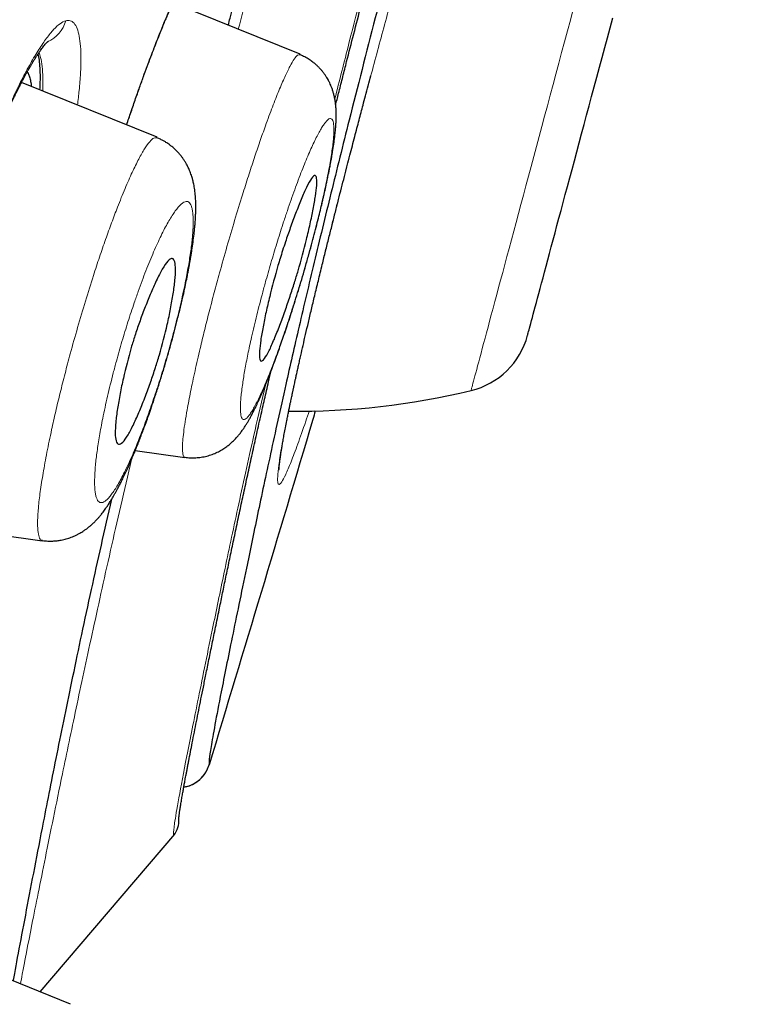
# Model space of a CAD drawing. Header units: millimetres. Extents: x 8 to 428, y 12 to 633.
# Tile 636 of 656: x 408 to 415, y 549 to 558. Entities that reach past the tile are written whole.
import ezdxf

# ---------------------------------------------------------------- set-up
doc = ezdxf.new("R2010")
doc.units = ezdxf.units.MM

msp = doc.modelspace()

# ---------------------------------------------------------------- linework, layer by layer
at = {"color": 7, "linetype": 'Continuous', "lineweight": 30}
for p, q in [((410.8807, 557.7297), (409.6969, 558.208)), ((409.5506, 556.9553), (408.2871, 557.4658)), ((409.3457, 554.0365), (409.8087, 553.9714)), ((407.5803, 553.3227), (408.4806, 553.1961)), ((410.0346, 551.1104), (410.0347, 551.1121)), ((408.4598, 548.9957), (409.7135, 550.465)), ((408.7444, 548.8807), (407.629, 549.3314)), ((408.7445, 548.8807), (408.4598, 548.9957))]:
    msp.add_line(p, q, dxfattribs=at)
at = {"color": 8, "linetype": 'Continuous', "lineweight": 0, "flags": 128}
msp.add_lwpolyline([(413.4248, 558.1492), (413.3976, 558.0477), (413.3705, 557.9464), (413.3434, 557.8455), (413.3165, 557.7449), (413.2896, 557.6447), (413.2629, 557.5451), (413.2364, 557.4461), (413.21, 557.3477), (413.1839, 557.2501), (413.1579, 557.1532), (413.1322, 557.0573), (413.1067, 556.9623), (413.0816, 556.8683), (413.0567, 556.7754), (413.0321, 556.6837), (413.0078, 556.5932), (412.9839, 556.504), (412.9604, 556.4161), (412.9372, 556.3297), (412.9144, 556.2447), (412.8921, 556.1613), (412.8702, 556.0795), (412.8487, 555.9994), (412.8277, 555.9209), (412.8072, 555.8443), (412.7871, 555.7695), (412.7676, 555.6966), (412.7486, 555.6257), (412.7301, 555.5567), (412.7122, 555.4898), (412.6948, 555.425), (412.678, 555.3624), (412.6618, 555.3019), (412.6462, 555.2437), (412.6312, 555.1878), (412.6168, 555.1342), (412.6031, 555.0829), (412.59, 555.034), (412.5776, 554.9876), (412.5658, 554.9437), (412.5547, 554.9022), (412.5443, 554.8633), (412.5345, 554.8269), (412.5255, 554.7931), (412.5171, 554.762), (412.5095, 554.7334), (412.5025, 554.7075), (412.4963, 554.6843), (412.4908, 554.6638), (412.486, 554.646), (412.482, 554.6309), (412.4787, 554.6185), (412.4761, 554.6089), (412.4742, 554.602), (412.4731, 554.5979), (412.4728, 554.5965), (412.4728, 554.5965)], dxfattribs=at)
at = {"color": 7, "linetype": 'Continuous', "lineweight": 30, "flags": 128}
for points in [[(412.9994, 555.1107), (412.9998, 555.1121), (413.0009, 555.1162), (413.0027, 555.1231), (413.0053, 555.1328), (413.0086, 555.1452), (413.0127, 555.1603), (413.0175, 555.1781), (413.023, 555.1987), (413.0292, 555.2219), (413.0362, 555.2478), (413.0438, 555.2764), (413.0521, 555.3075), (413.0612, 555.3412), (413.0709, 555.3776), (413.0813, 555.4164), (413.0924, 555.4577), (413.1041, 555.5015), (413.1165, 555.5477), (413.1295, 555.5963), (413.1432, 555.6472), (413.1574, 555.7004), (413.1723, 555.7558), (413.1877, 555.8135), (413.2038, 555.8732), (413.2203, 555.9351), (413.2375, 555.999), (413.2551, 556.0649), (413.2733, 556.1328), (413.292, 556.2025), (413.3111, 556.2739), (413.3308, 556.3472), (413.3508, 556.4221), (413.3713, 556.4986), (413.3923, 556.5767), (413.4136, 556.6562), (413.4353, 556.7371), (413.4573, 556.8194), (413.4797, 556.9029), (413.5024, 556.9877), (413.5254, 557.0735), (413.5487, 557.1604), (413.5722, 557.2482), (413.596, 557.3369), (413.62, 557.4264), (413.6442, 557.5167), (413.6685, 557.6076), (413.693, 557.6991), (413.7177, 557.791), (413.7424, 557.8834), (413.7673, 557.9761), (413.7922, 558.069)], [(412.9994, 555.1107), (412.9998, 555.1121), (413.0009, 555.1162), (413.0027, 555.1231), (413.0053, 555.1328), (413.0086, 555.1452), (413.0127, 555.1603), (413.0175, 555.1781), (413.023, 555.1987), (413.0292, 555.2219), (413.0362, 555.2478), (413.0438, 555.2764), (413.0522, 555.3075), (413.0612, 555.3412), (413.0709, 555.3776), (413.0813, 555.4164), (413.0924, 555.4577), (413.1041, 555.5015), (413.1165, 555.5477), (413.1295, 555.5963), (413.1432, 555.6472), (413.1574, 555.7004), (413.1723, 555.7558), (413.1877, 555.8135), (413.2038, 555.8732), (413.2203, 555.9351), (413.2375, 555.999), (413.2551, 556.0649), (413.2733, 556.1328), (413.292, 556.2025), (413.3111, 556.2739), (413.3308, 556.3472), (413.3508, 556.4221), (413.3713, 556.4986), (413.3923, 556.5767), (413.4136, 556.6562), (413.4353, 556.7371), (413.4573, 556.8194), (413.4797, 556.9029), (413.5024, 556.9877), (413.5254, 557.0735), (413.5487, 557.1604), (413.5722, 557.2482), (413.596, 557.3369), (413.62, 557.4264), (413.6442, 557.5167), (413.6685, 557.6076), (413.693, 557.6991), (413.7177, 557.791), (413.7424, 557.8834), (413.7673, 557.9761), (413.7922, 558.069)]]:
    msp.add_lwpolyline(points, dxfattribs=at)
at = {"color": 8, "linetype": 'Continuous', "lineweight": 0}
msp.add_arc((408.414, 558.1167), 0.2947, 293.16171, 345.20861, dxfattribs=at)
at = {"color": 7, "linetype": 'Continuous', "lineweight": 30}
for centre, radius, start, end in [((412.3028, 555.2974), 0.7212, 283.63186, 344.99844), ((410.8573, 561.2578), 6.8544, 269.31286, 283.63186), ((409.7474, 551.1972), 0.3, 279.83813, 343.17388), ((409.5525, 550.5844), 0.2, 319.52541, 5.738)]:
    msp.add_arc(centre, radius, start, end, dxfattribs=at)
for points, knots in [([(420.0143, 629.605), (420.0135, 629.6026), (420.0118, 629.5977), (419.9709, 629.469), (419.8775, 629.1474), (419.7217, 628.5799), (419.4964, 627.7522), (419.1985, 626.6706), (418.8245, 625.2999), (418.4108, 623.7794), (417.9767, 622.177), (417.5463, 620.5796), (417.0505, 618.7242), (416.485, 616.5797), (415.861, 614.1638), (415.1535, 611.4), (414.3718, 608.3235), (413.5264, 604.979), (412.6735, 601.595), (411.8176, 598.1974), (410.6798, 593.6743), (409.2516, 588.0183), (407.5364, 581.2404), (405.8196, 574.4916), (404.1039, 567.7616), (402.4119, 561.181), (400.7487, 554.7281), (399.1155, 548.4035), (397.707, 542.9442), (396.5243, 538.3599), (395.5675, 534.6468), (394.6152, 530.9454), (394.0005, 528.5446), (393.6916, 527.3385)], [0, 0, 0, 0, 0.030104, 0.061035, 0.09217, 0.123409, 0.154679, 0.185995, 0.217455, 0.249147, 0.270468, 0.291994, 0.313775, 0.335843, 0.357877, 0.379688, 0.405541, 0.431088, 0.456365, 0.481427, 0.506312, 0.555772, 0.604988, 0.653967, 0.702726, 0.751547, 0.797345, 0.843352, 0.889543, 0.91688, 0.944369, 0.972053, 1, 1, 1, 1]), ([(421.3749, 627.6784), (421.3742, 627.6754), (421.3726, 627.6691), (421.3344, 627.5379), (421.2451, 627.214), (421.1055, 626.6851), (420.9237, 625.9951), (420.7116, 625.1986), (420.4537, 624.2312), (420.147, 623.0747), (419.8031, 621.7801), (419.4259, 620.3572), (419.0212, 618.8254), (418.5979, 617.2161), (418.1697, 615.5695), (417.7521, 613.9425), (417.3069, 612.1961), (416.7872, 610.152), (416.1906, 607.8004), (415.5185, 605.149), (414.8321, 602.4406), (414.1356, 599.6965), (413.4321, 596.9301), (412.4894, 593.2246), (411.2999, 588.5722), (409.865, 582.9758), (408.4243, 577.3788), (406.9794, 571.7865), (405.5324, 566.1975), (404.1546, 560.907), (402.8521, 555.9116), (401.6245, 551.2139), (400.3974, 546.5215), (399.3255, 542.4223), (398.4087, 538.9182), (397.647, 536.0043), (396.8922, 533.114), (396.1463, 530.251), (395.6649, 528.3911), (395.4239, 527.4603)], [0, 0, 0, 0, 0.027802, 0.059104, 0.090443, 0.121803, 0.146902, 0.172005, 0.197113, 0.222239, 0.247392, 0.268376, 0.289385, 0.31042, 0.326215, 0.342014, 0.357809, 0.373592, 0.394608, 0.4156, 0.436565, 0.457508, 0.478426, 0.499323, 0.541077, 0.582794, 0.624472, 0.666101, 0.707702, 0.749322, 0.784323, 0.819351, 0.854402, 0.889475, 0.911535, 0.933614, 0.955715, 0.977839, 1, 1, 1, 1]), ([(399.1003, 541.1594), (399.1007, 541.1608), (399.1268, 541.2613), (399.1786, 541.4604), (399.2555, 541.7557), (399.3317, 542.0487), (399.4074, 542.3393), (399.4823, 542.6274), (399.5562, 542.9113), (399.6255, 543.1778), (399.6899, 543.4255), (399.7495, 543.6546), (399.8073, 543.8769), (399.8634, 544.0925), (399.9188, 544.3052), (399.9748, 544.52), (400.0324, 544.7414), (400.0932, 544.9745), (400.157, 545.2195), (400.2241, 545.4768), (400.2934, 545.7426), (400.3643, 546.0146), (400.4359, 546.2891), (400.5293, 546.6472), (400.6438, 547.0861), (400.7788, 547.6037), (400.9122, 548.1148), (401.0445, 548.6222), (401.2191, 549.2911), (401.4362, 550.1232), (401.7125, 551.1817), (402.0053, 552.304), (402.3148, 553.49), (402.6316, 554.7047), (402.9558, 555.948), (403.2873, 557.2199), (403.6187, 558.4921), (403.9499, 559.7645), (404.3195, 561.1854), (404.7275, 562.7546), (405.1735, 564.4721), (405.6189, 566.1897), (406.0634, 567.9076), (406.5068, 569.6259), (406.9178, 571.2216), (407.2967, 572.6947), (407.6436, 574.0451), (407.9903, 575.3956), (408.3368, 576.7461), (408.683, 578.0965), (409.0126, 579.3826), (409.3254, 580.6043), (409.6215, 581.7615), (409.9174, 582.9186), (410.213, 584.0753), (410.5083, 585.2316), (410.8034, 586.3875), (411.0845, 587.4893), (411.267, 588.2053), (411.3515, 588.5366)], [0, 0, 0, 0, 0.0000887, 0.0064328, 0.0127225, 0.0189577, 0.0251385, 0.0312647, 0.0373286, 0.043232, 0.0482416, 0.0531056, 0.0578242, 0.0623972, 0.0668392, 0.0713722, 0.0760709, 0.0809354, 0.0862094, 0.0916658, 0.0973046, 0.1031208, 0.1089617, 0.1147568, 0.1258902, 0.1368501, 0.1476365, 0.1583443, 0.1690523, 0.1900857, 0.2111191, 0.2361588, 0.2611987, 0.2862382, 0.3130668, 0.3398952, 0.3667252, 0.3935575, 0.4203892, 0.4565978, 0.492802, 0.5290059, 0.5652103, 0.6014165, 0.6376228, 0.6660707, 0.6945185, 0.7229664, 0.7514147, 0.7798636, 0.8083129, 0.8326979, 0.857083, 0.8814681, 0.9058532, 0.9302382, 0.9546235, 0.9790085, 1, 1, 1, 1]), ([(415.9943, 575.559), (415.9747, 575.4821), (415.877, 575.0993), (415.6954, 574.3602), (415.4524, 573.3597), (415.1667, 572.1706), (414.8382, 570.8039), (414.4654, 569.2632), (414.0878, 567.7232), (413.7033, 566.184), (413.3091, 564.6464), (412.9083, 563.1115), (412.5048, 561.582), (412.1468, 560.2291), (411.8378, 559.0559), (411.5798, 558.0653), (411.3548, 557.1852), (411.1661, 556.4269), (411.0103, 555.7843), (410.8694, 555.1867), (410.7316, 554.5829), (410.6025, 553.9946), (410.4823, 553.4297), (410.3616, 552.8489), (410.2441, 552.2769), (410.1482, 551.7993), (410.0847, 551.4694), (410.0486, 551.2636), (410.0334, 551.152), (410.0328, 551.1121), (410.034, 551.1109), (410.0346, 551.1104)], [0, 0, 0, 0, 0.007547, 0.037572, 0.067717, 0.097936, 0.143109, 0.188186, 0.233265, 0.278365, 0.323518, 0.368664, 0.413687, 0.458583, 0.488664, 0.518844, 0.548916, 0.571466, 0.594074, 0.616697, 0.639285, 0.669394, 0.6996, 0.729808, 0.774992, 0.820286, 0.856413, 0.89227, 0.928082, 0.963993, 1, 1, 1, 1]), ([(411.2125, 557.2584), (411.2132, 557.2609), (411.2184, 557.2816), (411.2289, 557.3232), (411.2446, 557.3849), (411.2615, 557.4513), (411.279, 557.5202), (411.2968, 557.5899), (411.3306, 557.7221), (411.3813, 557.9199), (411.4502, 558.1869), (411.5191, 558.4527), (411.587, 558.714), (411.653, 558.9664), (411.7184, 559.2163), (411.783, 559.4624), (411.8467, 559.7044), (411.9179, 559.9746), (411.9967, 560.2731), (412.0834, 560.6016), (412.1699, 560.9288), (412.2564, 561.2566), (412.3432, 561.585), (412.4465, 561.9767), (412.5665, 562.4317), (412.7028, 562.9502), (412.8541, 563.528), (413.0039, 564.102), (413.1077, 564.5032), (413.1514, 564.6723)], [0, 0, 0, 0, 0.001086, 0.00893, 0.017835, 0.027511, 0.037292, 0.04715, 0.057087, 0.093215, 0.130339, 0.168447, 0.203246, 0.237826, 0.271792, 0.305122, 0.337798, 0.369799, 0.414337, 0.45812, 0.501896, 0.545689, 0.589504, 0.633348, 0.702282, 0.771243, 0.840229, 0.932652, 1, 1, 1, 1]), ([(410.212, 557.9999), (410.2176, 558.0219), (410.3248, 558.4393), (410.5986, 559.4781), (411.0304, 561.1069), (411.4906, 562.8292), (411.7835, 563.9374), (411.9138, 564.4306)], [0, 0, 0, 0, 0.010704, 0.202476, 0.487625, 0.771976, 1, 1, 1, 1]), ([(409.266, 557.0703), (409.2799, 557.1115), (409.3079, 557.1948), (409.3497, 557.316), (409.3907, 557.4319), (409.4295, 557.5395), (409.4656, 557.6375), (409.4991, 557.7263), (409.5299, 557.8064), (409.5581, 557.878), (409.5837, 557.9419), (409.6068, 557.9983), (409.6275, 558.0478), (409.6457, 558.0908), (409.6617, 558.1281), (409.6762, 558.1613), (409.6874, 558.1866), (409.696, 558.2058), (409.7027, 558.2208), (409.7106, 558.2383), (409.7203, 558.2594), (409.7318, 558.2843), (409.7458, 558.3143), (409.7616, 558.3473), (409.7781, 558.3809), (409.7934, 558.4116), (409.8097, 558.4434), (409.8265, 558.4752), (409.8435, 558.5064), (409.8589, 558.5335), (409.873, 558.5576), (409.8858, 558.5784), (409.8955, 558.5937), (409.9031, 558.6051), (409.9092, 558.614), (409.9156, 558.6231), (409.9216, 558.6313), (409.9262, 558.6372), (409.9293, 558.641), (409.9315, 558.6437), (409.9329, 558.6453), (409.9328, 558.6453), (409.9321, 558.6448), (409.9312, 558.644), (409.931, 558.6438)], [0, 0, 0, 0, 0.047979, 0.096942, 0.144875, 0.190046, 0.232461, 0.272128, 0.30907, 0.343314, 0.374862, 0.403712, 0.429862, 0.453307, 0.474043, 0.49265, 0.510796, 0.519141, 0.527647, 0.538405, 0.5519, 0.568129, 0.587093, 0.612456, 0.637322, 0.660899, 0.683183, 0.714485, 0.742919, 0.770195, 0.79694, 0.823015, 0.846796, 0.860081, 0.875443, 0.893462, 0.913219, 0.931408, 0.943034, 0.953753, 0.965362, 0.980745, 0.995492, 1, 1, 1, 1]), ([(407.8894, 556.5337), (407.8916, 556.5399), (407.8973, 556.5553), (407.9044, 556.5743), (407.9105, 556.5909), (407.9152, 556.6033), (407.9209, 556.6186), (407.9283, 556.6382), (407.9373, 556.662), (407.9495, 556.6941), (407.9653, 556.7352), (407.9851, 556.7861), (408.0079, 556.8437), (408.0333, 556.907), (408.0602, 556.9725), (408.0871, 557.0364), (408.1126, 557.0959), (408.1388, 557.1556), (408.1653, 557.2146), (408.1917, 557.2719), (408.2157, 557.3225), (408.2372, 557.367), (408.2565, 557.406), (408.2741, 557.4408), (408.2899, 557.4713), (408.3044, 557.4988), (408.318, 557.5244), (408.3323, 557.5506), (408.3478, 557.5785), (408.3644, 557.6075), (408.3813, 557.6364), (408.3981, 557.6642), (408.4152, 557.6916), (408.432, 557.7176), (408.4482, 557.7418), (408.4631, 557.7631), (408.4769, 557.7819), (408.4901, 557.7992), (408.5029, 557.8151), (408.5132, 557.827), (408.5207, 557.8352), (408.5258, 557.8406), (408.5304, 557.8452), (408.5345, 557.8491), (408.5373, 557.8516), (408.5384, 557.8525), (408.5382, 557.8523), (408.5382, 557.8523)], [0, 0, 0, 0, 0.008211, 0.020724, 0.02573, 0.03071, 0.037667, 0.046649, 0.057655, 0.070684, 0.091295, 0.115521, 0.143352, 0.174777, 0.20919, 0.242642, 0.274412, 0.304525, 0.341183, 0.375074, 0.406198, 0.434554, 0.460137, 0.483437, 0.505939, 0.525055, 0.54365, 0.563606, 0.58626, 0.61138, 0.637213, 0.66339, 0.68981, 0.71911, 0.747158, 0.774084, 0.80017, 0.825988, 0.855077, 0.886284, 0.902699, 0.918589, 0.936901, 0.957805, 0.979469, 0.999568, 1, 1, 1, 1]), ([(408.4585, 557.3965), (408.4599, 557.4214), (408.4631, 557.4811), (408.4628, 557.5622), (408.4581, 557.6407), (408.451, 557.6975), (408.4438, 557.7233), (408.4415, 557.7317)], [0, 0, 0, 0, 0.168478, 0.40431, 0.642164, 0.883387, 1, 1, 1, 1]), ([(409.8092, 553.9747), (409.8258, 553.9728), (409.8591, 553.969), (409.9101, 553.9695), (409.9613, 553.9748), (410.0122, 553.9852), (410.062, 554.0006), (410.1094, 554.0206), (410.152, 554.0435), (410.1886, 554.0673), (410.2201, 554.0914), (410.2479, 554.1154), (410.274, 554.1408), (410.2986, 554.1679), (410.3207, 554.1946), (410.3413, 554.222), (410.3604, 554.2497), (410.3774, 554.276), (410.3929, 554.3017), (410.4078, 554.3275), (410.4229, 554.3549), (410.4384, 554.3842), (410.4536, 554.4143), (410.4673, 554.4424), (410.4799, 554.4689), (410.4934, 554.498), (410.5092, 554.5328), (410.528, 554.5759), (410.5486, 554.6244), (410.5702, 554.6769), (410.5942, 554.7368), (410.6203, 554.8041), (410.6484, 554.8789), (410.6749, 554.9517), (410.7003, 555.0233), (410.7251, 555.095), (410.7511, 555.1717), (410.7783, 555.2538), (410.8065, 555.341), (410.8357, 555.4334), (410.8656, 555.5308), (410.8963, 555.6328), (410.9274, 555.7392), (410.9579, 555.8466), (410.9866, 555.951), (411.0126, 556.0485), (411.0358, 556.138), (411.0562, 556.2192), (411.074, 556.2922), (411.0877, 556.3505), (411.0983, 556.3959), (411.1061, 556.4304), (411.1132, 556.4622), (411.1202, 556.494), (411.1278, 556.5291), (411.1364, 556.57), (411.1448, 556.6109), (411.1527, 556.6508), (411.16, 556.6885), (411.1672, 556.727), (411.1738, 556.7638), (411.1794, 556.7962), (411.1839, 556.8233), (411.1874, 556.8457), (411.1914, 556.8715), (411.196, 556.903), (411.2012, 556.9408), (411.2052, 556.9743), (411.2084, 557.0036), (411.2108, 557.0277), (411.2126, 557.0496), (411.214, 557.0678), (411.2151, 557.0854), (411.2162, 557.1051), (411.217, 557.1277), (411.2174, 557.1508), (411.2174, 557.1746), (411.2169, 557.1983), (411.2157, 557.2219), (411.2143, 557.241), (411.2128, 557.2561), (411.2114, 557.2685), (411.2095, 557.2834), (411.2067, 557.3018), (411.203, 557.3217), (411.1989, 557.3408), (411.1937, 557.3617), (411.1866, 557.3868), (411.1769, 557.415), (411.1669, 557.4398), (411.1582, 557.4592), (411.1497, 557.4764), (411.1405, 557.4936), (411.1286, 557.514), (411.1141, 557.5363), (411.1003, 557.5553), (411.0889, 557.5697), (411.0796, 557.5809), (411.0668, 557.5954), (411.0494, 557.6135), (411.0266, 557.6348), (410.9989, 557.6576), (410.9648, 557.6815), (410.9244, 557.7055), (410.8943, 557.7186), (410.8786, 557.7255)], [0, 0, 0, 0, 0.0099208, 0.0199783, 0.0301292, 0.0403275, 0.0505258, 0.0606326, 0.0705761, 0.080219, 0.0886558, 0.0969056, 0.1066469, 0.1161558, 0.1255684, 0.1365157, 0.1467556, 0.1565762, 0.1662494, 0.1755926, 0.1852026, 0.1963574, 0.2067793, 0.2161922, 0.2244972, 0.2325159, 0.2439476, 0.2567591, 0.270903, 0.2852666, 0.2993558, 0.3173933, 0.3349714, 0.3521007, 0.3666111, 0.3817882, 0.3976779, 0.4142843, 0.4316114, 0.4496631, 0.4684431, 0.4879559, 0.5082081, 0.5291203, 0.5492529, 0.5681064, 0.5856883, 0.6019574, 0.6168669, 0.6304302, 0.6384087, 0.6458409, 0.652728, 0.659261, 0.6669421, 0.6760997, 0.6867426, 0.6949271, 0.7038231, 0.7134353, 0.7228641, 0.731115, 0.7381816, 0.744059, 0.7490454, 0.7591277, 0.7701528, 0.7814509, 0.7886385, 0.7963864, 0.8033751, 0.8090683, 0.8136889, 0.8198682, 0.8275728, 0.8352689, 0.8422863, 0.8505299, 0.8578424, 0.8645003, 0.8680631, 0.8715578, 0.8756637, 0.8807518, 0.8867479, 0.8921502, 0.8964339, 0.903438, 0.9108425, 0.9170337, 0.9218535, 0.9251529, 0.9292161, 0.9341185, 0.9398596, 0.9457521, 0.9487199, 0.9511295, 0.9545513, 0.959966, 0.9657036, 0.9726478, 0.9807384, 0.989892, 1, 1, 1, 1]), ([(408.34, 557.5643), (408.3402, 557.5641), (408.3463, 557.5575), (408.3556, 557.5363), (408.3673, 557.4995), (408.3747, 557.4632), (408.3772, 557.4368), (408.3779, 557.4291)], [0, 0, 0, 0, 0.01162, 0.299045, 0.587705, 0.878823, 1, 1, 1, 1]), ([(410.6846, 553.858), (410.6846, 553.8579), (410.6847, 553.8578), (410.6847, 553.8616), (410.6851, 553.8686), (410.6857, 553.8785), (410.6867, 553.8903), (410.6881, 553.9046), (410.6899, 553.9205), (410.692, 553.9378), (410.6944, 553.9562), (410.6972, 553.9762), (410.7005, 553.9983), (410.7045, 554.0247), (410.7097, 554.0569), (410.7163, 554.096), (410.7242, 554.1409), (410.7336, 554.1923), (410.7446, 554.2507), (410.7555, 554.3068), (410.7655, 554.3568), (410.7735, 554.3966), (410.7812, 554.4338), (410.7882, 554.468), (410.7947, 554.499), (410.8005, 554.5264), (410.8055, 554.5502), (410.8096, 554.5695), (410.8128, 554.5846), (410.8154, 554.5963), (410.8177, 554.6072), (410.8202, 554.6191), (410.8237, 554.635), (410.8281, 554.6554), (410.8337, 554.6811), (410.8404, 554.7117), (410.8482, 554.7473), (410.8571, 554.7874), (410.8667, 554.8304), (410.8768, 554.8757), (410.8907, 554.9374), (410.9091, 555.0179), (410.9326, 555.1201), (410.9585, 555.2312), (410.9869, 555.3514), (411.0178, 555.4811), (411.0515, 555.6208), (411.0852, 555.7593), (411.118, 555.8928), (411.1488, 556.0167), (411.1792, 556.1386), (411.2091, 556.2575), (411.2381, 556.3722), (411.2662, 556.4826), (411.2933, 556.5883), (411.3195, 556.69), (411.3442, 556.7858), (411.3676, 556.8757), (411.3895, 556.9597), (411.4103, 557.0393), (411.43, 557.1144), (411.4489, 557.1859), (411.4687, 557.2613), (411.4907, 557.344), (411.5149, 557.4352), (411.5317, 557.4977), (411.5401, 557.5291)], [0, 0, 0, 0, 0.007575, 0.022902, 0.036989, 0.050492, 0.064306, 0.078423, 0.092629, 0.106037, 0.119457, 0.13289, 0.14645, 0.160844, 0.179184, 0.198877, 0.219928, 0.242343, 0.266128, 0.291289, 0.306424, 0.320389, 0.333041, 0.344382, 0.354416, 0.363145, 0.37057, 0.376692, 0.381073, 0.384408, 0.387346, 0.390892, 0.395058, 0.401451, 0.408907, 0.417425, 0.427729, 0.439035, 0.450755, 0.462857, 0.47534, 0.499369, 0.524696, 0.551323, 0.579251, 0.608481, 0.639015, 0.670857, 0.696669, 0.721938, 0.746183, 0.769403, 0.791599, 0.812403, 0.83222, 0.851049, 0.868891, 0.884931, 0.900078, 0.914332, 0.927691, 0.940156, 0.952288, 0.967477, 0.983658, 1, 1, 1, 1]), ([(408.4812, 553.199), (408.4984, 553.1971), (408.5309, 553.1934), (408.5773, 553.1936), (408.619, 553.1969), (408.6531, 553.2021), (408.6811, 553.2081), (408.7041, 553.2141), (408.7269, 553.221), (408.7501, 553.2292), (408.773, 553.2384), (408.7921, 553.2471), (408.8068, 553.2544), (408.8188, 553.2607), (408.8324, 553.2682), (408.8482, 553.2776), (408.8639, 553.2876), (408.8775, 553.2968), (408.8895, 553.3054), (408.9019, 553.3147), (408.9177, 553.3272), (408.9347, 553.3416), (408.9505, 553.356), (408.963, 553.368), (408.9741, 553.3791), (408.9867, 553.3922), (409.0008, 553.4077), (409.0164, 553.4258), (409.032, 553.4449), (409.0464, 553.4635), (409.0596, 553.4814), (409.0713, 553.4978), (409.0818, 553.5131), (409.0917, 553.528), (409.1023, 553.5443), (409.1128, 553.5609), (409.1221, 553.5762), (409.1309, 553.5908), (409.141, 553.6079), (409.1538, 553.6303), (409.1679, 553.6557), (409.1834, 553.6844), (409.1999, 553.716), (409.2193, 553.7546), (409.2406, 553.7982), (409.2638, 553.8477), (409.2864, 553.8975), (409.3073, 553.9452), (409.3251, 553.9871), (409.3397, 554.0219), (409.3504, 554.0481), (409.3582, 554.0674), (409.3654, 554.0852), (409.3729, 554.1041), (409.3815, 554.1257), (409.391, 554.1501), (409.4039, 554.1836), (409.4208, 554.2281), (409.442, 554.2856), (409.4657, 554.3514), (409.4918, 554.4258), (409.5222, 554.5153), (409.5557, 554.6173), (409.5908, 554.7283), (409.6241, 554.838), (409.6555, 554.9455), (409.685, 555.0505), (409.7124, 555.1524), (409.7379, 555.251), (409.7613, 555.3458), (409.7825, 555.4364), (409.8015, 555.5211), (409.8179, 555.5983), (409.8303, 555.6596), (409.8394, 555.7068), (409.846, 555.7422), (409.8518, 555.7742), (409.8571, 555.8039), (409.8622, 555.8342), (409.8678, 555.868), (409.8756, 555.9176), (409.8847, 555.9802), (409.8937, 556.0515), (409.899, 556.1024), (409.902, 556.1354), (409.9035, 556.1532), (409.905, 556.1723), (409.9064, 556.1928), (409.9077, 556.2144), (409.9087, 556.235), (409.9094, 556.2528), (409.9098, 556.2661), (409.91, 556.2768), (409.9102, 556.2877), (409.9104, 556.3014), (409.9104, 556.3177), (409.9101, 556.3349), (409.9097, 556.3515), (409.909, 556.371), (409.9077, 556.3945), (409.9055, 556.4226), (409.9023, 556.4514), (409.8983, 556.48), (409.8939, 556.5055), (409.8892, 556.5281), (409.8851, 556.5455), (409.8814, 556.56), (409.8776, 556.5739), (409.8722, 556.5917), (409.8653, 556.6126), (409.8571, 556.6342), (409.8486, 556.6548), (409.838, 556.6779), (409.8251, 556.7029), (409.8092, 556.7301), (409.7933, 556.7544), (409.777, 556.7768), (409.7592, 556.7989), (409.7389, 556.8216), (409.7151, 556.8453), (409.6934, 556.8643), (409.676, 556.8781), (409.6635, 556.8875), (409.6493, 556.8975), (409.6312, 556.9094), (409.6081, 556.9231), (409.5802, 556.9378), (409.5595, 556.9466), (409.5484, 556.9513)], [0, 0, 0, 0, 0.010396, 0.019675, 0.027903, 0.035702, 0.040687, 0.045492, 0.050356, 0.05557, 0.061133, 0.06625, 0.069223, 0.071806, 0.075313, 0.079859, 0.084441, 0.088156, 0.091257, 0.094987, 0.099605, 0.106433, 0.111774, 0.115886, 0.120072, 0.124522, 0.130617, 0.137755, 0.144937, 0.151751, 0.15828, 0.16463, 0.16956, 0.174872, 0.180651, 0.186845, 0.192208, 0.196203, 0.201489, 0.209678, 0.21844, 0.225932, 0.236583, 0.247384, 0.260258, 0.274199, 0.288392, 0.299682, 0.310481, 0.319337, 0.324768, 0.329037, 0.332839, 0.337211, 0.342162, 0.34769, 0.353796, 0.3647, 0.377066, 0.390895, 0.406189, 0.422951, 0.44497, 0.4665, 0.487506, 0.507992, 0.527966, 0.547438, 0.566419, 0.584925, 0.602936, 0.620351, 0.636431, 0.6509, 0.659317, 0.667076, 0.674179, 0.680625, 0.687074, 0.694823, 0.703907, 0.721919, 0.739977, 0.757225, 0.7617, 0.766381, 0.771527, 0.777141, 0.783226, 0.789466, 0.794628, 0.798583, 0.801118, 0.803969, 0.807918, 0.812959, 0.818208, 0.823123, 0.827704, 0.835408, 0.843655, 0.852362, 0.860935, 0.86848, 0.874522, 0.880043, 0.883034, 0.886563, 0.891264, 0.897148, 0.903185, 0.908624, 0.913492, 0.921207, 0.928107, 0.934488, 0.940368, 0.946049, 0.952425, 0.959539, 0.967042, 0.970546, 0.973361, 0.976698, 0.981065, 0.986434, 0.992764, 1, 1, 1, 1]), ([(410.6749, 555.7609), (410.6816, 555.7831), (410.6956, 555.8303), (410.7191, 555.9041), (410.751, 556.0001), (410.792, 556.1181), (410.8418, 556.2527), (410.8936, 556.3835), (410.9446, 556.4988), (410.9905, 556.5827), (411.0176, 556.6059), (411.0306, 556.5934), (411.0373, 556.5681), (411.0376, 556.5125), (411.0262, 556.4142), (411.005, 556.2918), (410.9761, 556.1527), (410.9317, 555.9629), (410.8814, 555.7721), (410.8272, 555.5942), (410.7863, 555.4682), (410.7397, 555.3333), (410.6898, 555.1966), (410.6386, 555.0675), (410.59, 554.9593), (410.5476, 554.8851), (410.5215, 554.8654), (410.5087, 554.8778), (410.5018, 554.904), (410.5016, 554.9605), (410.5129, 555.0601), (410.534, 555.1836), (410.5628, 555.3229), (410.6063, 555.5125), (410.648, 555.6631), (410.6749, 555.7609)], [0, 0, 0, 0, 0.0123441, 0.026121, 0.0414406, 0.0674614, 0.0968125, 0.1297058, 0.1660423, 0.2056376, 0.2488031, 0.2670883, 0.2851167, 0.3198988, 0.3532371, 0.3852576, 0.4157146, 0.4449645, 0.4989375, 0.5197523, 0.5437141, 0.5705236, 0.6004428, 0.6331207, 0.6689667, 0.7077736, 0.7494174, 0.7680219, 0.7861253, 0.8213247, 0.8548568, 0.88691, 0.9174509, 0.946442, 1, 1, 1, 1]), ([(409.3085, 554.9961), (409.3197, 555.0331), (409.3437, 555.1124), (409.3862, 555.2357), (409.4348, 555.3669), (409.4885, 555.4998), (409.5447, 555.626), (409.6006, 555.7347), (409.6526, 555.8118), (409.6864, 555.8315), (409.7053, 555.8174), (409.7173, 555.7899), (409.7233, 555.7311), (409.7179, 555.6288), (409.7015, 555.5032), (409.6767, 555.3624), (409.6368, 555.1736), (409.5886, 554.9829), (409.5333, 554.8038), (409.4895, 554.674), (409.4395, 554.5381), (409.3857, 554.403), (409.3301, 554.278), (409.2763, 554.1753), (409.2275, 554.1067), (409.1947, 554.0901), (409.176, 554.104), (409.1636, 554.1324), (409.1576, 554.1919), (409.1628, 554.2951), (409.179, 554.4216), (409.2037, 554.5625), (409.2426, 554.7515), (409.2826, 554.9), (409.3085, 554.9961)], [0, 0, 0, 0, 0.0204663, 0.0438696, 0.0704796, 0.1000485, 0.1326994, 0.1684423, 0.2070367, 0.2488063, 0.2675439, 0.2859571, 0.3213355, 0.355, 0.3871276, 0.4174479, 0.4463283, 0.498919, 0.5208497, 0.5456114, 0.5728738, 0.6029436, 0.635461, 0.6708225, 0.7088566, 0.74942, 0.7684097, 0.7868437, 0.822544, 0.8563759, 0.8885002, 0.9189421, 0.947612, 1, 1, 1, 1]), ([(409.7509, 550.5972), (409.7509, 550.5971), (409.7509, 550.5968), (409.7509, 550.5982), (409.751, 550.6009), (409.7513, 550.6054), (409.7518, 550.6113), (409.7526, 550.619), (409.7536, 550.6284), (409.755, 550.6399), (409.7567, 550.6528), (409.7586, 550.6668), (409.7608, 550.6816), (409.7633, 550.6983), (409.7663, 550.7171), (409.7697, 550.7379), (409.7734, 550.76), (409.7772, 550.7829), (409.7811, 550.8056), (409.785, 550.8279), (409.7889, 550.8496), (409.7924, 550.8692), (409.7955, 550.8867), (409.7984, 550.9028), (409.8015, 550.9197), (409.8049, 550.9381), (409.8085, 550.958), (409.8128, 550.9811), (409.8178, 551.0078), (409.8236, 551.0385), (409.8299, 551.072), (409.8368, 551.1085), (409.8468, 551.1603), (409.8599, 551.2284), (409.8773, 551.3169), (409.896, 551.4116), (409.916, 551.5124), (409.9367, 551.6159), (409.9582, 551.7226), (409.9805, 551.8331), (410.0052, 551.955), (410.0326, 552.0894), (410.0627, 552.2372), (410.0943, 552.3912), (410.1254, 552.5432), (410.1561, 552.6924), (410.1862, 552.8382), (410.2176, 552.9891), (410.2504, 553.1456), (410.2847, 553.3077), (410.3198, 553.4725), (410.3558, 553.6398), (410.3927, 553.8095), (410.4313, 553.9852), (410.4718, 554.1676), (410.5115, 554.3445), (410.5503, 554.5153), (410.5826, 554.6566), (410.6035, 554.747), (410.6114, 554.7815)], [0, 0, 0, 0, 0.006415, 0.021647, 0.036551, 0.051128, 0.06538, 0.079395, 0.093834, 0.10883, 0.124384, 0.136998, 0.149965, 0.163291, 0.176977, 0.190791, 0.204708, 0.21779, 0.230035, 0.241441, 0.252007, 0.26173, 0.268778, 0.275587, 0.282782, 0.290386, 0.298398, 0.30682, 0.317465, 0.328697, 0.340516, 0.35292, 0.365893, 0.391405, 0.416356, 0.443032, 0.469025, 0.494348, 0.519093, 0.543742, 0.568384, 0.597425, 0.626476, 0.655548, 0.684649, 0.709402, 0.734198, 0.759019, 0.783846, 0.80867, 0.833481, 0.856852, 0.880196, 0.903509, 0.926852, 0.950368, 0.969241, 0.988268, 1, 1, 1, 1]), ([(411.0227, 554.4058), (411.0148, 554.3791), (410.8482, 553.8149), (410.5189, 552.7164), (410.1958, 551.6451), (410.0346, 551.1103)], [0, 0, 0, 0, 0.02427, 0.512961, 1, 1, 1, 1]), ([(408.2115, 549.096), (408.2119, 549.0983), (408.2404, 549.2606), (408.3322, 549.7456), (408.4685, 550.4559), (408.6151, 551.1987), (408.762, 551.9175), (408.9276, 552.7), (409.062, 553.2967), (409.1266, 553.5836)], [0, 0, 0, 0, 0.003082, 0.218636, 0.434661, 0.578653, 0.72295, 0.866754, 1, 1, 1, 1]), ([(409.7984, 550.9026), (409.8114, 550.9049), (409.8423, 550.9105), (409.8882, 550.9307), (409.9344, 550.9604), (409.9741, 550.9984), (410.007, 551.0427), (410.0215, 551.0763), (410.0287, 551.093)], [0, 0, 0, 0, 0.126275, 0.30102, 0.475765, 0.65051, 0.825255, 1, 1, 1, 1])]:
    msp.add_open_spline(points, degree=3, knots=knots, dxfattribs=at)
at = {"color": 8, "linetype": 'Continuous', "lineweight": 0}
for points, knots in [([(412.1834, 590.7719), (412.0105, 590.0848), (411.6648, 588.7109), (411.1446, 586.6467), (410.6232, 584.5817), (410.1006, 582.5156), (409.5768, 580.4487), (409.0515, 578.3814), (408.4591, 576.0553), (407.7986, 573.4707), (407.0691, 570.6281), (406.3365, 567.7865), (405.6494, 565.1352), (405.009, 562.6741), (404.4163, 560.403), (403.8223, 558.1328), (403.2274, 555.8638), (402.6746, 553.758), (402.1643, 551.8154), (401.6966, 550.0358), (401.2293, 548.2573), (400.7623, 546.4799), (400.4519, 545.297), (400.2966, 544.7054)], [0, 0, 0, 0, 0.0448373, 0.0896458, 0.1344389, 0.1792261, 0.224014, 0.2688065, 0.313605, 0.3752117, 0.4368231, 0.49843, 0.5600338, 0.6093172, 0.6585956, 0.7078659, 0.7571275, 0.8063826, 0.8450823, 0.8837863, 0.9225011, 0.9612354, 1, 1, 1, 1]), ([(399.0884, 541.1519), (399.139, 541.347), (399.5063, 542.7618), (400.2996, 545.8062), (401.4681, 550.2883), (402.7462, 555.1882), (404.1824, 560.7048), (405.7735, 566.8269), (407.5049, 573.5497), (409.2283, 580.2686), (410.5098, 585.275), (411.2105, 588.0244), (411.3432, 588.545)], [0, 0, 0, 0, 0.012509, 0.09071, 0.193605, 0.297023, 0.40082, 0.542444, 0.684006, 0.825509, 0.966962, 1, 1, 1, 1]), ([(411.2046, 557.3126), (411.2479, 557.484), (411.3752, 557.9878), (411.6036, 558.8651), (411.9259, 560.0913), (412.3003, 561.5065), (412.7135, 563.0723), (412.9827, 564.1087), (413.1133, 564.6116)], [0, 0, 0, 0, 0.074969, 0.220437, 0.365184, 0.580734, 0.796533, 1, 1, 1, 1]), ([(411.9977, 564.4188), (411.8731, 563.9389), (411.5939, 562.864), (411.1542, 561.1973), (410.7392, 559.6239), (410.4554, 558.543), (410.3317, 558.0618), (410.306, 557.9619)], [0, 0, 0, 0, 0.220642, 0.494189, 0.767713, 0.951729, 1, 1, 1, 1]), ([(410.966, 554.4054), (410.9552, 554.373), (410.9155, 554.2544), (410.8582, 554.0928), (410.7952, 553.9248), (410.7454, 553.8075), (410.7079, 553.7369), (410.6832, 553.7139), (410.6711, 553.7381), (410.6719, 553.8094), (410.6858, 553.9278), (410.7128, 554.0931), (410.7529, 554.3049), (410.806, 554.561), (410.8711, 554.8572), (410.9475, 555.1898), (411.0345, 555.5555), (411.1313, 555.951), (411.2373, 556.373), (411.3516, 556.8182), (411.4734, 557.2823), (411.6017, 557.7605), (411.7348, 558.2472), (411.8714, 558.7377), (412.0105, 559.2279), (412.1508, 559.7135), (412.2911, 560.1903), (412.4302, 560.6541), (412.5666, 561.0995), (412.6985, 561.5209), (412.8244, 561.914), (412.9432, 562.2755), (413.0537, 562.6029), (413.155, 562.8933), (413.2461, 563.1441), (413.326, 563.3526), (413.3935, 563.5159), (413.4476, 563.6313), (413.4882, 563.6994), (413.5152, 563.7205), (413.5285, 563.6951), (413.528, 563.6233), (413.5135, 563.5059), (413.4845, 563.3415), (413.4473, 563.1579), (413.4139, 563.0114), (413.4002, 562.9513)], [0, 0, 0, 0, 0.008712, 0.031892, 0.05505, 0.078197, 0.101351, 0.124527, 0.14773, 0.170964, 0.194234, 0.217557, 0.240958, 0.264306, 0.287566, 0.310776, 0.333961, 0.357139, 0.380327, 0.403549, 0.426828, 0.450078, 0.473276, 0.496451, 0.519623, 0.542808, 0.566026, 0.589303, 0.612672, 0.63602, 0.659307, 0.682553, 0.705767, 0.728951, 0.752107, 0.775244, 0.798381, 0.821539, 0.844728, 0.867945, 0.891176, 0.914402, 0.937606, 0.960779, 0.983929, 1, 1, 1, 1]), ([(409.2639, 557.0711), (409.29, 557.1486), (409.3446, 557.3111), (409.4276, 557.5442), (409.5119, 557.7706), (409.5938, 557.9787), (409.6725, 558.1667), (409.7474, 558.3337), (409.8177, 558.4782), (409.8827, 558.5992), (409.9416, 558.6946), (409.9943, 558.7659), (410.0229, 558.7899), (410.0372, 558.8019)], [0, 0, 0, 0, 0.083267, 0.174708, 0.265999, 0.357285, 0.44878, 0.540516, 0.632443, 0.72446, 0.816451, 0.908315, 1, 1, 1, 1]), ([(407.8855, 556.5355), (407.9036, 556.5851), (407.9514, 556.7163), (408.0295, 556.9144), (408.1183, 557.1281), (408.2055, 557.322), (408.2901, 557.4955), (408.3714, 557.6474), (408.4485, 557.7767), (408.5208, 557.8825), (408.5873, 557.9629), (408.6478, 558.0195), (408.6819, 558.0342), (408.699, 558.0415)], [0, 0, 0, 0, 0.057246, 0.151322, 0.24522, 0.339113, 0.433236, 0.527605, 0.62216, 0.71679, 0.811372, 0.905796, 1, 1, 1, 1]), ([(408.699, 558.0415), (408.7137, 558.0434), (408.7432, 558.0472), (408.7779, 558.0212), (408.8056, 557.9728), (408.8254, 557.9007), (408.8375, 557.8061), (408.8416, 557.69), (408.8374, 557.5524), (408.8268, 557.4085), (408.8138, 557.3019), (408.8081, 557.2553)], [0, 0, 0, 0, 0.114004, 0.228006, 0.342051, 0.456124, 0.57017, 0.684132, 0.79797, 0.911695, 1, 1, 1, 1]), ([(408.4853, 557.3857), (408.4853, 557.3862), (408.488, 557.4337), (408.4864, 557.5122), (408.4798, 557.6178), (408.4675, 557.6955), (408.4548, 557.73), (408.4497, 557.7438)], [0, 0, 0, 0, 0.0027827, 0.273892, 0.5455511, 0.8175157, 1, 1, 1, 1]), ([(409.8096, 553.9778), (409.8076, 553.9773), (409.7978, 553.9745), (409.7893, 554.0008), (409.7848, 554.0525), (409.788, 554.1237), (409.7961, 554.2043), (409.8098, 554.3017), (409.8307, 554.4267), (409.8607, 554.5839), (409.9015, 554.7763), (409.9455, 554.9692), (409.9904, 555.155), (410.0342, 555.3291), (410.0811, 555.5085), (410.1362, 555.7116), (410.1998, 555.9375), (410.2716, 556.1824), (410.3385, 556.4019), (410.3994, 556.5943), (410.4538, 556.7602), (410.5069, 556.9168), (410.5641, 557.0789), (410.6239, 557.2406), (410.6845, 557.3938), (410.7392, 557.5211), (410.7873, 557.6207), (410.8274, 557.6887), (410.8587, 557.7258), (410.8721, 557.7248), (410.8785, 557.7243)], [0, 0, 0, 0, 0.011055, 0.05246, 0.093888, 0.124961, 0.156031, 0.187073, 0.218098, 0.259455, 0.300806, 0.342125, 0.373092, 0.404042, 0.434994, 0.465976, 0.507333, 0.548737, 0.590142, 0.621188, 0.652226, 0.683259, 0.714309, 0.755724, 0.797119, 0.838404, 0.879495, 0.920453, 0.961678, 1, 1, 1, 1]), ([(410.9521, 555.8352), (410.9622, 555.8719), (410.9825, 555.9451), (411.0112, 556.0532), (411.0384, 556.1594), (411.064, 556.2635), (411.0879, 556.3647), (411.1099, 556.462), (411.1294, 556.554), (411.1465, 556.6402), (411.1612, 556.7208), (411.1734, 556.7952), (411.183, 556.863), (411.19, 556.9237), (411.1943, 556.977), (411.1959, 557.0231), (411.1949, 557.0614), (411.1913, 557.0919), (411.185, 557.1137), (411.1761, 557.127), (411.1645, 557.1317), (411.1504, 557.1274), (411.1338, 557.1142), (411.1148, 557.0925), (411.0937, 557.0627), (411.0705, 557.025), (411.0454, 556.9794), (411.0185, 556.9263), (410.9901, 556.8659), (410.9604, 556.7988), (410.9296, 556.7251), (410.8975, 556.6448), (410.8645, 556.5587), (410.8309, 556.4675), (410.7969, 556.3719), (410.7626, 556.2718), (410.7299, 556.1736), (410.6992, 556.0788), (410.6709, 555.9888), (410.6432, 555.8982), (410.616, 555.807), (410.5894, 555.7152), (410.5618, 555.6173), (410.5335, 555.5136), (410.505, 555.4049), (410.478, 555.2981), (410.4527, 555.194), (410.4306, 555.0985), (410.4114, 555.0117), (410.3949, 554.9335), (410.3801, 554.8594), (410.3671, 554.7895), (410.3558, 554.7237), (410.3456, 554.6581), (410.3369, 554.594), (410.3303, 554.5331), (410.3262, 554.4796), (410.3248, 554.4335), (410.326, 554.395), (410.3297, 554.3644), (410.336, 554.3424), (410.3449, 554.3292), (410.3563, 554.3247), (410.3703, 554.329), (410.3866, 554.3416), (410.405, 554.3627), (410.4256, 554.3922), (410.4485, 554.4302), (410.4732, 554.4759), (410.4995, 554.5291), (410.5275, 554.5895), (410.5568, 554.6571), (410.5874, 554.7312), (410.6173, 554.807), (410.6461, 554.8832), (410.6738, 554.9586), (410.7019, 555.0375), (410.7303, 555.1192), (410.7587, 555.2032), (410.7873, 555.29), (410.816, 555.3791), (410.8445, 555.4698), (410.8724, 555.5608), (410.8996, 555.6521), (410.9263, 555.7437), (410.9435, 555.8047), (410.9521, 555.8352)], [0, 0, 0, 0, 0.01252, 0.024969, 0.037425, 0.049965, 0.062665, 0.075274, 0.087743, 0.100152, 0.112582, 0.125113, 0.137556, 0.149949, 0.162368, 0.174888, 0.187584, 0.200066, 0.212523, 0.225084, 0.237581, 0.249964, 0.262377, 0.274896, 0.287487, 0.299968, 0.312435, 0.325174, 0.337712, 0.350128, 0.3625, 0.37491, 0.387447, 0.399892, 0.412318, 0.424802, 0.43742, 0.447971, 0.458405, 0.468769, 0.479111, 0.489478, 0.499917, 0.512374, 0.5249, 0.537495, 0.550015, 0.56254, 0.573135, 0.583596, 0.593966, 0.604295, 0.614629, 0.625016, 0.63752, 0.649945, 0.662368, 0.674863, 0.687504, 0.700107, 0.712575, 0.724985, 0.737416, 0.749947, 0.762407, 0.774808, 0.787227, 0.799739, 0.812419, 0.824912, 0.837371, 0.849931, 0.862431, 0.874815, 0.885158, 0.895566, 0.906083, 0.916516, 0.92691, 0.937305, 0.947972, 0.958488, 0.968901, 0.979258, 0.989608, 1, 1, 1, 1]), ([(408.4815, 553.2026), (408.4782, 553.2021), (408.4646, 553.2004), (408.4498, 553.229), (408.4375, 553.2884), (408.4352, 553.3802), (408.4427, 553.5014), (408.4603, 553.6506), (408.4872, 553.8239), (408.5228, 554.0181), (408.5629, 554.2123), (408.6048, 554.3992), (408.6464, 554.5742), (408.6919, 554.7544), (408.746, 554.9583), (408.8093, 555.1847), (408.8818, 555.4298), (408.9504, 555.649), (409.0134, 555.8407), (409.0701, 556.0057), (409.1262, 556.161), (409.1872, 556.3215), (409.2518, 556.4813), (409.3183, 556.6321), (409.3795, 556.757), (409.4345, 556.854), (409.482, 556.9193), (409.521, 556.9541), (409.5396, 556.9516), (409.5486, 556.9503)], [0, 0, 0, 0, 0.013436, 0.054679, 0.095949, 0.137225, 0.178501, 0.219728, 0.260946, 0.302154, 0.343331, 0.374197, 0.405057, 0.435928, 0.466836, 0.508101, 0.549409, 0.590704, 0.62165, 0.652567, 0.683478, 0.71441, 0.755676, 0.796925, 0.838062, 0.878997, 0.9198, 0.960872, 1, 1, 1, 1]), ([(409.6776, 555.0427), (409.6876, 555.0795), (409.7075, 555.153), (409.7351, 555.2617), (409.761, 555.3686), (409.7849, 555.4735), (409.8055, 555.5701), (409.823, 555.6578), (409.8376, 555.7362), (409.8503, 555.8108), (409.8611, 555.8816), (409.87, 555.9484), (409.8774, 556.015), (409.8829, 556.0801), (409.8859, 556.1418), (409.886, 556.1963), (409.8833, 556.2436), (409.8778, 556.2833), (409.8696, 556.3151), (409.8586, 556.3383), (409.845, 556.3531), (409.8289, 556.3593), (409.8102, 556.3566), (409.789, 556.345), (409.7655, 556.3249), (409.7399, 556.2967), (409.7125, 556.2607), (409.6832, 556.2167), (409.6523, 556.1651), (409.62, 556.106), (409.5868, 556.0403), (409.5527, 555.9679), (409.5176, 555.8888), (409.4818, 555.8037), (409.4457, 555.7133), (409.4095, 555.6183), (409.3732, 555.5187), (409.3391, 555.4208), (409.3073, 555.3261), (409.2782, 555.2361), (409.2499, 555.1454), (409.2225, 555.054), (409.1959, 554.962), (409.1686, 554.8637), (409.141, 554.7594), (409.1135, 554.6501), (409.088, 554.5426), (409.0645, 554.4376), (409.0444, 554.3413), (409.0274, 554.2537), (409.0132, 554.1747), (409.0009, 554.0998), (408.9906, 554.0291), (408.9821, 553.9624), (408.9751, 553.8958), (408.9701, 553.8306), (408.9675, 553.7686), (408.9677, 553.7139), (408.9706, 553.6665), (408.9763, 553.6266), (408.9845, 553.5947), (408.9954, 553.5713), (409.0089, 553.5566), (409.025, 553.5506), (409.0435, 553.5533), (409.0643, 553.5644), (409.0871, 553.5839), (409.1121, 553.6118), (409.1391, 553.6481), (409.1679, 553.6923), (409.1982, 553.7439), (409.2298, 553.803), (409.2627, 553.8692), (409.2966, 553.9421), (409.3293, 554.0169), (409.3605, 554.0921), (409.3903, 554.1669), (409.4204, 554.2452), (409.4505, 554.3265), (409.4804, 554.4101), (409.5104, 554.4968), (409.5401, 554.5857), (409.5695, 554.6764), (409.5979, 554.7675), (409.6255, 554.859), (409.6522, 554.9508), (409.6691, 555.012), (409.6776, 555.0427)], [0, 0, 0, 0, 0.012509, 0.024951, 0.037406, 0.049951, 0.062663, 0.073178, 0.083588, 0.093939, 0.104279, 0.114654, 0.125111, 0.137544, 0.149931, 0.162348, 0.174871, 0.187574, 0.200055, 0.212509, 0.225063, 0.237562, 0.249953, 0.262347, 0.274866, 0.287468, 0.299952, 0.312416, 0.325169, 0.337714, 0.35013, 0.362495, 0.374889, 0.387436, 0.399885, 0.412311, 0.424793, 0.437404, 0.447966, 0.458406, 0.468772, 0.479112, 0.489474, 0.499907, 0.512363, 0.524888, 0.537482, 0.550001, 0.56253, 0.573118, 0.583573, 0.593942, 0.604271, 0.614609, 0.625002, 0.637499, 0.649921, 0.662343, 0.67484, 0.687484, 0.700082, 0.71255, 0.724961, 0.737396, 0.74993, 0.7624, 0.774809, 0.787229, 0.799737, 0.812405, 0.824904, 0.83736, 0.849924, 0.862431, 0.87481, 0.885148, 0.895554, 0.906074, 0.916515, 0.92691, 0.937303, 0.947981, 0.958503, 0.968917, 0.979272, 0.989616, 1, 1, 1, 1]), ([(409.7046, 550.4546), (409.7036, 550.4553), (409.7016, 550.4568), (409.7072, 550.5403), (409.7467, 550.7757), (409.8207, 551.1666), (409.9296, 551.7104), (410.0532, 552.3162), (410.179, 552.9274), (410.3069, 553.5297), (410.4307, 554.0971), (410.5248, 554.5046), (410.5577, 554.6467)], [0, 0, 0, 0, 0.119389, 0.238713, 0.358534, 0.478561, 0.597858, 0.716899, 0.796827, 0.877065, 0.957146, 1, 1, 1, 1]), ([(409.3105, 553.9529), (409.2438, 553.6646), (409.108, 553.0771), (408.9408, 552.3145), (408.7925, 551.6244), (408.645, 550.9168), (408.5032, 550.2179), (408.3793, 549.5998), (408.3033, 549.2146), (408.2834, 549.0971), (408.2787, 549.0689)], [0, 0, 0, 0, 0.108064, 0.220197, 0.332508, 0.444709, 0.61195, 0.778889, 0.947003, 1, 1, 1, 1])]:
    msp.add_open_spline(points, degree=3, knots=knots, dxfattribs=at)

doc.saveas('drawing.dxf')
